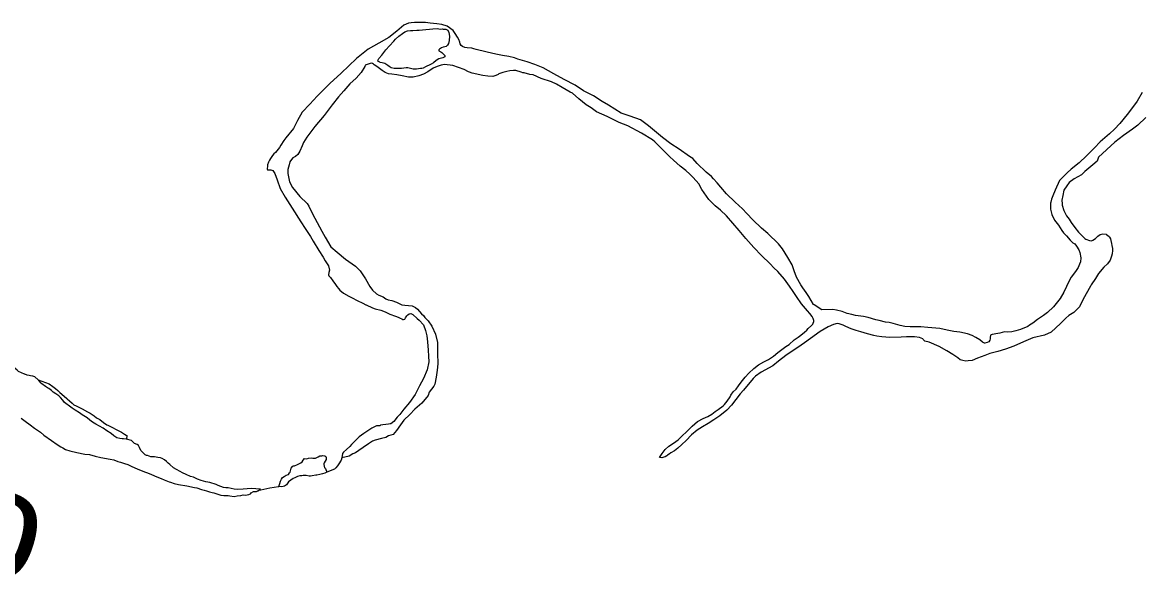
# Model space of a CAD drawing. Extents: x 31699 to 244310, y -8841 to 11474.
# Drawn here: x 144701.5 to 145055.5, y -3496.6 to -3319.5 of the extents above; entities that cross this region are included whole.
import ezdxf

# ---------------------------------------------------------------- set-up
doc = ezdxf.new("R2010")
doc.units = 0
doc.layers.add('R_Draft', color=7, linetype='Continuous')

msp = doc.modelspace()

# ---------------------------------------------------------------- linework, layer by layer
at = {"layer": 'R_Draft'}
for points in [[(144960.77, -3410.94), (144958.97, -3410.47), (144957.77, -3410.26), (144954.31, -3410.32), (144951.91, -3408.78), (144951.71, -3408.64), (144950.25, -3406.1), (144949.39, -3404.9), (144948.33, -3403.43), (144947.73, -3402.49), (144946.34, -3400.02), (144945.55, -3398.08), (144944.89, -3396.14), (144943.56, -3393.8), (144941.84, -3391.13), (144940.58, -3389.52), (144937.19, -3386.24), (144935.2, -3384.5), (144932.47, -3381.96), (144930.61, -3379.95), (144929.28, -3378.41), (144926.89, -3376.34), (144924.17, -3373.73), (144922.38, -3371.58), (144921.18, -3370.18), (144920.05, -3368.97), (144919.45, -3368.24), (144917.73, -3366.9), (144914.94, -3364.15), (144913.48, -3362.55), (144912.48, -3361.94), (144909.22, -3359.6), (144906.56, -3357.86), (144903.97, -3355.91), (144901.44, -3353.77), (144899.45, -3352.16), (144896.92, -3350.35), (144893.66, -3349.14), (144890.8, -3348.2), (144886.88, -3345.65), (144884.88, -3344.51), (144882.15, -3342.77), (144878.89, -3341.09), (144876.3, -3339.34), (144872.78, -3337.6), (144869.52, -3335.79), (144866.19, -3333.84), (144863.53, -3332.77), (144861.07, -3331.96), (144858.14, -3331.08), (144857.07, -3330.68), (144855.27, -3330.27), (144853.28, -3329.93), (144851.75, -3329.66), (144850.28, -3329.39), (144848.08, -3328.85), (144844.95, -3328.1), (144844.29, -3327.9), (144843.62, -3327.63), (144842.16, -3327.56), (144841.42, -3327.49), (144840.69, -3327.16), (144840.23, -3326.82), (144839.96, -3326.29), (144839.83, -3325.75), (144839.5, -3324.88), (144839.1, -3324.15), (144838.37, -3323.01), (144837.71, -3322.08), (144835.78, -3320.67), (144834.18, -3320.13), (144832.52, -3319.93), (144830.39, -3319.72), (144828.99, -3319.58), (144827.66, -3319.51), (144826.59, -3319.51), (144825.46, -3319.57), (144824.46, -3319.63), (144823.59, -3319.76), (144822.06, -3320.43), (144819.85, -3322.29), (144817.32, -3324.28), (144814.18, -3326.08), (144810.84, -3327.93), (144807.1, -3330.93), (144802.29, -3335.52), (144798.75, -3338.77), (144794.74, -3342.83), (144792.33, -3345.36), (144789.93, -3347.89), (144788.45, -3350.55), (144787.18, -3353.09), (144784.77, -3355.95), (144784.17, -3356.88), (144783.23, -3358.28), (144782.76, -3359.01), (144781.49, -3360.61), (144780.96, -3361.08), (144780.62, -3361.61), (144779.96, -3362.54), (144779.62, -3363.07)], [(144816.69, -3332.89), (144816.09, -3332.49), (144815.29, -3332.28), (144814.63, -3332.15), (144814.56, -3332.08), (144813.89, -3331.81), (144814.03, -3331.35), (144814.23, -3330.88), (144815.17, -3329.82), (144816.44, -3328.22), (144817.57, -3326.89), (144818.98, -3325.42), (144819.45, -3324.82), (144820.58, -3323.83), (144821.65, -3323.03), (144822.45, -3322.5), (144823.32, -3322.17), (144824.25, -3322.04), (144824.92, -3322.04), (144826.25, -3321.97), (144826.98, -3321.98), (144829.05, -3321.78), (144830.25, -3321.65), (144831.25, -3321.52), (144832.65, -3321.46), (144833.18, -3321.53), (144833.71, -3321.6), (144834.31, -3321.53), (144834.51, -3321.6), (144835.38, -3321.6), (144835.98, -3321.94), (144836.38, -3322.67), (144836.57, -3323.81), (144836.5, -3325.21), (144836.23, -3326.21), (144835.9, -3326.74), (144835.5, -3327.14), (144835.1, -3327.27), (144834.56, -3327.34), (144834.03, -3327.54), (144833.7, -3327.74), (144833.36, -3327.94), (144833.16, -3328.14), (144833.23, -3328.47), (144833.76, -3328.8), (144834.16, -3329.07), (144834.36, -3329.27), (144834.76, -3329.61), (144835.09, -3330.01), (144835.09, -3330.34), (144834.82, -3330.54), (144834.42, -3330.74), (144833.15, -3331.07), (144832.35, -3331.6), (144831.48, -3332.27), (144830.75, -3332.73), (144829.95, -3333.13), (144829.61, -3333.26), (144829.01, -3333.53), (144828.21, -3333.93), (144827.75, -3334.06), (144827.35, -3334.12), (144826.08, -3334.32), (144825.35, -3334.32), (144825.01, -3334.32), (144823.42, -3333.84)], [(144930.32, -3387.82), (144928.13, -3385.28), (144924.15, -3380.67), (144922.29, -3378.86), (144920.63, -3377.52), (144918.63, -3375.44), (144916.38, -3372.3), (144915.38, -3370.56), (144913.66, -3368.55), (144912.53, -3367.48), (144911.33, -3366.35), (144909.54, -3364.94), (144907.41, -3363.06), (144906.28, -3361.99), (144905.22, -3360.92), (144904.82, -3360.52), (144903.43, -3359.11), (144901.5, -3357.24), (144900.77, -3356.64), (144897.31, -3354.56), (144892.99, -3352.21), (144890.19, -3351.13), (144886.4, -3349.25), (144883, -3347.77), (144881.41, -3346.5), (144879.81, -3345.56), (144877.49, -3343.62), (144875.43, -3341.88), (144874.76, -3341.54), (144872.17, -3340.07), (144870.37, -3339.06), (144868.78, -3338.25), (144865.58, -3337.24), (144863.05, -3336.1), (144861.92, -3335.96), (144860.12, -3335.49), (144859.79, -3335.42), (144859.26, -3335.22), (144857.53, -3334.75), (144856.79, -3334.68), (144855.59, -3334.81), (144854.66, -3335.01), (144853.39, -3335.34), (144852.19, -3335.8), (144851.99, -3335.93), (144851.26, -3336.33), (144850.26, -3336.66), (144848.73, -3336.46), (144847.06, -3336.25), (144843.73, -3335.51), (144842.87, -3335.24), (144842.53, -3335.17), (144841.14, -3334.43), (144837.61, -3333.15), (144834.95, -3332.81), (144833.95, -3333.01), (144832.61, -3333.41), (144831.41, -3334), (144829.74, -3335.13), (144828.34, -3335.86), (144826.87, -3336.39), (144825.01, -3336.79), (144823.54, -3336.85), (144821.61, -3336.44), (144819.94, -3336.1), (144818.35, -3335.9), (144817.21, -3335.76), (144816.22, -3335.36), (144815.22, -3334.75), (144814.42, -3334.08), (144813.56, -3333.48), (144812.76, -3332.88), (144812.49, -3332.68), (144812.16, -3332.48), (144811.76, -3332.41), (144809.89, -3333.07), (144809.76, -3333.47), (144808.62, -3335.33), (144807.02, -3337.13), (144805.01, -3338.93), (144803.14, -3341.19), (144801.4, -3343.05), (144799.39, -3345.58), (144797.86, -3347.71), (144796.92, -3348.98), (144793.91, -3352.37), (144791.44, -3355.77), (144790.36, -3357.5), (144789.96, -3358.5), (144789.22, -3360.23), (144788.62, -3361.3), (144787.82, -3361.9), (144787.42, -3362.1), (144787.02, -3362.36), (144786.55, -3362.83), (144786.08, -3363.56), (144785.81, -3364.49), (144785.41, -3365.96), (144785.47, -3367.3), (144785.93, -3369.9), (144786.92, -3371.7)], [(144823.42, -3333.84), (144822.82, -3333.91), (144821.35, -3334.04), (144820.48, -3334.04), (144819.82, -3334.1), (144819.55, -3334.1), (144819.08, -3334.1), (144818.15, -3333.9), (144817.49, -3333.49), (144817.09, -3333.16), (144816.69, -3332.89)], [(145055.65, -3341.69), (145054.05, -3344.43), (145052.57, -3346.36), (145050.9, -3348.62), (145048.63, -3351.42), (145046.89, -3353.21), (145045.29, -3354.74), (145042.41, -3357.27), (145040.54, -3359.2), (145038.07, -3361.73), (145035.73, -3363.86), (145033.19, -3365.92), (145031.92, -3367.05), (145030.59, -3368.45), (145029.52, -3369.51), (145028.11, -3372.58), (145027.37, -3374.37), (145026.97, -3375.37), (145026.77, -3376.37), (145026.7, -3376.64), (145026.69, -3378.51), (145027.02, -3380.18), (145027.95, -3381.98), (145029.14, -3383.59), (145030.2, -3385.33), (145030.8, -3386.06), (145031.66, -3387), (145032.86, -3388.34), (145033.72, -3389.14), (145034.32, -3389.48), (145034.92, -3390.21), (145035.58, -3391.35), (145035.98, -3392.22), (145036.24, -3393.89), (145036.17, -3395.16), (145035.83, -3395.96), (145035.36, -3396.95), (145034.56, -3398.22), (145033.22, -3400.08), (145032.22, -3401.82), (145031.68, -3402.95), (145030.88, -3404.75), (145029.67, -3406.75), (145027.6, -3409.41), (145025.66, -3411.21), (145024.39, -3412.14), (145022.59, -3413.4), (145021.05, -3414.53), (145020.05, -3415.19), (145019.52, -3415.66), (145017.18, -3416.59), (145015.65, -3416.98), (145014.38, -3417.31), (145013.05, -3417.44), (145012.12, -3417.37), (145011.38, -3417.5), (145010.58, -3417.7), (145009.38, -3417.96), (145008.85, -3418.03), (145008.25, -3418.16), (145007.92, -3418.23), (145007.65, -3418.42), (145007.58, -3419.16), (145007.58, -3419.49), (145007.45, -3419.96), (145007.11, -3420.49), (145006.64, -3420.69), (145005.84, -3420.89), (145005.78, -3420.89), (145005.18, -3420.55), (145004.25, -3419.88), (145002.98, -3419.14), (145001.85, -3418.47), (145000.39, -3417.94), (144997.93, -3417.46), (144996.06, -3417.19), (144994, -3416.78), (144991.67, -3416.31), (144990.4, -3416.17), (144987.87, -3415.9), (144985.6, -3415.75), (144984.01, -3415.75), (144982.27, -3415.74), (144980.61, -3415.61), (144979.08, -3415.33), (144976.88, -3414.73), (144975.61, -3414.39), (144974.48, -3414.25), (144972.48, -3413.78), (144971.35, -3413.51), (144969.02, -3412.83), (144967.49, -3412.5), (144964.96, -3412.16), (144963.76, -3411.88), (144962.36, -3411.48), (144960.77, -3410.94)], [(145056.76, -3349.57), (145054.29, -3351.97), (145052.62, -3353.3), (145049.75, -3355.29), (145047.01, -3357.35), (145041.87, -3362.07), (145041.4, -3363.41), (145040.06, -3364.54), (145037.46, -3366.6), (145036.45, -3367.66), (145035.25, -3368.33), (145034.12, -3368.92), (145032.58, -3370.12), (145031.85, -3371.12), (145030.91, -3372.58), (145030.57, -3374.25), (145030.23, -3375.72), (145030.3, -3376.85), (145030.36, -3377.32), (145030.89, -3378.92), (145031.68, -3380.66), (145032.55, -3381.73), (145033.21, -3382.8), (145034.34, -3384.34), (145035.47, -3385.81), (145036.86, -3387.22), (145037.52, -3387.82), (145037.79, -3388.02), (145038.99, -3388.49), (145039.65, -3388.56), (145039.99, -3388.36), (145040.86, -3387.83), (145041.66, -3387.03), (145042.39, -3386.57), (145043.19, -3386.37), (145044.26, -3386.44), (145044.39, -3386.57), (145045.19, -3387.18), (145045.32, -3387.44), (145045.65, -3387.91), (145045.78, -3388.44), (145045.98, -3389.38), (145046.05, -3390.05), (145046.24, -3390.98), (145046.31, -3391.65), (145046.17, -3392.65), (145045.97, -3393.45), (145045.5, -3394.65), (145044.7, -3395.85), (145043.56, -3396.91), (145041.82, -3398.91), (145040.88, -3400.44), (145039.55, -3402.51), (145039.34, -3402.91), (145036.93, -3407.04), (145035.86, -3409.37), (145034.06, -3411.23), (145032.45, -3412.16), (145031.52, -3413.03), (145029.85, -3414.69), (145028.38, -3416.09), (145026.84, -3417.42), (145024.71, -3418.34), (145021.11, -3419.2), (145018.1, -3420.53), (145015.03, -3421.85), (145012.37, -3422.78), (145010.03, -3423.5), (145007.5, -3424.16), (145005.83, -3424.76), (145003.56, -3425.62), (145001.83, -3426.35), (145000.56, -3426.54), (144999.83, -3426.61), (144998.9, -3426.41), (144998.1, -3426.14), (144997.37, -3425.53), (144995.77, -3424.46), (144993.91, -3423.32), (144991.45, -3421.98), (144988.32, -3420.57), (144986.92, -3420.23), (144986.39, -3419.76), (144986.26, -3419.56), (144985.26, -3419.16), (144983.6, -3418.95), (144981.13, -3418.94), (144979.46, -3419.01), (144975.87, -3419.06), (144973.34, -3418.85), (144971.74, -3418.65), (144970.81, -3418.45), (144968.81, -3417.97), (144966.68, -3417.37), (144965.21, -3416.89), (144963.62, -3416.36), (144961.95, -3415.62)], [(144779.62, -3363.07), (144779.29, -3363.74), (144779.02, -3364.54), (144778.95, -3365.07), (144778.88, -3365.67), (144778.88, -3365.81), (144778.95, -3366.07), (144779.21, -3366.08), (144780.08, -3366.08), (144780.68, -3366.35), (144781.27, -3367.22), (144782.07, -3369.22), (144782.99, -3371.96), (144784.58, -3374.77), (144786.77, -3378.24), (144789.56, -3382.59), (144790.95, -3384.66), (144792.54, -3387.14), (144793.47, -3388.67), (144795.26, -3391.62), (144796.58, -3393.76), (144797.18, -3394.83), (144797.64, -3395.56), (144798.24, -3396.43), (144798.64, -3397.83), (144798.43, -3398.57), (144798.3, -3399.3), (144798.43, -3399.63), (144798.9, -3400.17), (144799.69, -3401.17), (144800.49, -3402.31), (144800.95, -3402.98), (144801.42, -3403.58), (144801.88, -3404.18), (144803.01, -3405.05), (144804.68, -3406.06), (144805.81, -3406.6), (144807.4, -3407.4), (144809.13, -3408.21), (144810.13, -3408.81), (144810.2, -3408.81), (144812.19, -3409.75), (144813.06, -3410.02), (144814.79, -3410.43), (144816.25, -3411.03), (144817.05, -3411.44), (144817.72, -3411.7), (144819.45, -3412.38), (144820.31, -3412.71), (144820.91, -3412.98), (144821.44, -3413.18), (144821.84, -3413.39), (144822.04, -3413.45), (144822.38, -3413.32), (144822.64, -3412.92), (144823.05, -3412.26), (144823.38, -3411.92), (144823.78, -3411.59), (144824.31, -3411.52), (144824.91, -3411.79), (144826.37, -3413.07), (144826.97, -3413.6), (144828.3, -3415.07), (144828.96, -3416.94), (144829.42, -3418.55), (144829.62, -3420.48), (144829.81, -3423.09), (144829.94, -3424.96), (144830, -3426.82), (144829.46, -3429.36), (144828.32, -3432.09), (144827.04, -3434.42), (144825.7, -3437.15), (144823.9, -3439.62), (144822.09, -3441.81), (144820.82, -3443.41), (144820.02, -3444.34), (144818.95, -3445.68), (144818.01, -3446.41), (144817.75, -3446.41), (144817.21, -3446.54), (144816.41, -3446.6), (144815.48, -3446.67), (144814.75, -3446.86), (144814.48, -3447), (144813.48, -3447.06), (144812.01, -3447.72), (144809.41, -3449.45), (144807.94, -3450.51), (144806.87, -3451.71), (144805.6, -3452.91), (144805.06, -3453.57), (144803.93, -3454.51), (144802.99, -3455.37), (144802.73, -3455.77), (144802.52, -3457.17), (144802.32, -3457.84)], [(144786.92, -3371.7), (144789.18, -3374.51), (144791.57, -3376.72), (144792.1, -3377.59), (144793.23, -3380.07), (144794.68, -3382.81), (144796.21, -3385.48), (144797.2, -3387.35), (144799.06, -3390.43), (144800.99, -3392.1), (144803.64, -3394.38), (144806.77, -3396.52), (144808.3, -3398.06), (144809.96, -3400.54), (144811.35, -3403.01), (144812.21, -3404.15), (144813.47, -3405.29), (144814.2, -3405.75), (144815.53, -3406.29), (144816.4, -3406.9), (144817.13, -3407.17), (144818.33, -3407.44), (144819.79, -3407.91), (144820.46, -3408.31), (144821.46, -3408.78), (144822.39, -3408.92), (144823.59, -3408.99), (144824.79, -3409.06), (144825.85, -3409.66), (144826.45, -3410.2), (144827.71, -3411.6), (144828.31, -3412.2), (144828.71, -3412.74), (144829.77, -3413.81), (144830.96, -3415.48), (144832.09, -3418.09), (144832.75, -3420.69), (144832.74, -3424.03), (144832.86, -3427.43), (144832.65, -3429.43), (144832.31, -3431.64), (144831.91, -3433.84), (144831.57, -3434.5), (144830.17, -3436.43), (144829.83, -3437.43), (144827.76, -3439.9), (144825.62, -3441.76), (144824.02, -3443.49), (144822.08, -3445.22), (144821.08, -3446.68), (144819.8, -3448.48), (144818.73, -3449.75), (144817.27, -3450.21), (144816.4, -3450.67), (144815, -3451.07), (144813.07, -3451.6), (144812.2, -3451.93), (144810.93, -3452.73), (144809.26, -3453.92), (144807.86, -3454.85), (144806.79, -3455.52), (144805.99, -3455.91), (144804.86, -3456.58), (144802.52, -3457.17)], [(144961.95, -3415.62), (144961.09, -3415.21), (144959.82, -3414.81), (144959.16, -3414.67), (144958.02, -3415), (144956.29, -3415.73), (144953.82, -3417.19), (144950.75, -3419.45), (144948.81, -3420.78), (144946.74, -3422.24), (144944.27, -3423.9), (144942.94, -3424.83), (144940.6, -3426.63), (144938.86, -3428.02), (144935.12, -3430.08), (144933.39, -3431.34), (144932.65, -3432.08), (144929.58, -3435.74), (144928.51, -3436.94), (144927.1, -3438.73), (144925.77, -3440.46), (144924.23, -3442.13), (144922.09, -3443.86), (144920.15, -3445.12), (144918.35, -3446.25), (144916.62, -3447.31), (144914.88, -3448.44), (144913.14, -3449.9), (144911.41, -3451.63), (144910, -3452.89), (144908.73, -3454.09), (144907.73, -3454.89), (144906.6, -3455.62), (144906, -3455.95), (144905.46, -3456.35), (144905.26, -3456.48), (144904.73, -3456.82), (144904.33, -3456.95), (144903.73, -3457.15), (144902.93, -3457.08), (144903.4, -3456.41), (144903.87, -3455.81), (144904.8, -3454.55), (144905.94, -3453.48), (144907.41, -3452.55), (144908.88, -3451.49), (144910.14, -3450.23), (144911.55, -3448.9), (144913.35, -3447.17), (144915.02, -3445.64), (144916.76, -3444.71), (144918.23, -3444.04), (144919.56, -3443.31), (144920.63, -3442.52), (144921.56, -3441.85), (144923.1, -3440.66), (144923.57, -3440.32), (144924.37, -3439.19), (144925.31, -3437.86), (144925.51, -3437.33), (144926.31, -3436.33), (144927.18, -3435.46), (144927.98, -3434.4), (144928.85, -3433.2), (144929.19, -3432.67), (144930.12, -3431.6), (144931.26, -3430.4), (144932.86, -3428.87), (144934.33, -3427.74), (144935.93, -3426.81), (144937.47, -3426.08), (144939.07, -3425.02), (144940.41, -3423.89), (144942.94, -3421.96), (144943.95, -3421.3), (144945.62, -3419.9), (144946.82, -3419.04), (144947.69, -3418.38), (144948.89, -3417.38), (144949.56, -3416.78), (144950.02, -3416.31), (144951.03, -3415.32), (144951.43, -3414.85), (144951.63, -3414.58), (144951.76, -3414.05), (144951.76, -3413.72), (144951.57, -3413.12), (144951.3, -3412.51), (144950.5, -3411.51), (144949.84, -3410.71), (144947.85, -3408.43), (144946.32, -3406.16), (144945.26, -3404.62), (144944.07, -3402.88), (144942.54, -3400.68), (144940.42, -3398.27), (144939.16, -3397.06), (144937.96, -3395.79), (144935.24, -3393.18), (144932.85, -3390.7), (144930.32, -3387.82)], [(144706.45, -3432.52), (144705.39, -3431.58), (144704.72, -3431.38), (144704.06, -3431.18), (144703.59, -3431.11), (144702.99, -3430.97), (144702.26, -3430.7), (144702.13, -3430.7), (144701.13, -3430.23), (144700.27, -3429.83), (144699.8, -3429.43), (144699.2, -3428.96), (144698.21, -3428.22), (144697.34, -3427.49), (144696.61, -3427.02), (144696.54, -3426.88), (144695.81, -3426.48), (144695.35, -3426.21), (144694.01, -3425.81), (144693.42, -3425.81), (144693.02, -3425.87), (144692.48, -3426.07)], [(144735.98, -3451.63), (144734.38, -3451.22), (144733.45, -3451.15), (144732.98, -3451.15), (144732.32, -3451.08), (144731.38, -3450.88), (144730.39, -3450.21), (144729.52, -3449.41), (144728.19, -3448.6), (144727.06, -3447.73), (144725.86, -3447.19), (144724.67, -3446.52), (144723.67, -3445.85), (144722.74, -3445.25), (144721.94, -3444.51), (144720.35, -3443.57), (144719.48, -3442.97), (144718.15, -3442.1), (144717.22, -3441.43), (144716.36, -3440.82), (144715.16, -3440.02), (144714.83, -3439.69), (144714.3, -3438.95), (144713.5, -3438.08), (144712.97, -3437.54), (144712.04, -3436.94), (144711.24, -3436.4), (144710.71, -3435.87), (144709.84, -3435.27), (144709.38, -3435), (144708.78, -3434.6), (144707.58, -3433.72), (144707.38, -3433.52), (144706.65, -3432.72), (144706.45, -3432.52)], [(144706.45, -3432.52), (144709.98, -3433.73), (144711.11, -3434.6), (144711.91, -3435.21), (144712.64, -3435.87), (144713.3, -3436.48), (144715.36, -3438.29), (144715.63, -3438.49), (144716.36, -3439.16), (144717.16, -3439.89), (144717.69, -3440.36), (144718.42, -3440.76), (144719.69, -3441.3), (144720.35, -3441.64), (144722.08, -3442.58), (144722.88, -3442.98), (144724.21, -3443.92), (144724.94, -3444.52), (144725.94, -3444.99), (144727.13, -3445.93), (144728.2, -3446.67), (144728.46, -3446.87), (144729.13, -3447.14), (144730.19, -3447.67), (144730.86, -3448.08), (144731.32, -3448.28), (144732.19, -3448.68), (144732.79, -3449.08), (144733.39, -3449.49), (144733.79, -3449.69), (144734.32, -3450.02), (144734.45, -3450.09), (144734.38, -3451.22)], [(144701.02, -3444.65), (144702.35, -3445.52), (144703.95, -3446.73), (144705.34, -3447.73), (144707.2, -3449.07), (144708.2, -3450.01), (144710.66, -3451.62), (144712.46, -3452.89), (144713.65, -3453.7), (144714.25, -3454.03), (144715.12, -3454.5), (144716.45, -3454.91), (144718.71, -3455.45), (144721.24, -3455.99), (144722.64, -3456.13), (144724.44, -3456.6), (144726.3, -3457.07), (144729.23, -3457.61), (144730.36, -3457.75), (144731.69, -3458.29), (144732.49, -3458.49), (144733.76, -3458.96), (144734.76, -3459.3), (144736.09, -3459.84), (144737.75, -3460.64), (144739.55, -3461.32), (144741.61, -3462.06), (144742.28, -3462.39), (144744.01, -3463.13), (144745.34, -3463.67), (144746.27, -3464.07), (144747.86, -3464.74), (144748.33, -3464.88), (144749.46, -3465.28), (144750.79, -3465.55), (144753.52, -3466.03), (144755.85, -3466.57), (144756.65, -3466.64), (144758.12, -3467.18), (144758.98, -3467.38), (144759.72, -3467.58), (144760.65, -3467.85), (144761.45, -3468.12), (144761.98, -3468.26), (144763.24, -3468.66), (144764.18, -3468.93), (144765.17, -3469.07), (144766.51, -3469.01), (144767.11, -3469.14), (144768.44, -3469.35), (144769.37, -3469.21), (144770.57, -3469.02), (144771.3, -3468.89), (144772.1, -3468.96), (144772.57, -3468.82), (144773.1, -3468.69), (144773.57, -3468.49), (144773.84, -3468.23), (144774.57, -3467.83), (144775.51, -3467.77), (144775.97, -3467.63), (144776.77, -3467.1)], [(144776.77, -3467.1), (144773.84, -3466.89), (144771.31, -3467.02), (144769.51, -3467.15), (144768.45, -3467.08), (144766.58, -3466.67), (144765.85, -3466.6), (144765.05, -3466.53), (144763.39, -3465.86), (144762.72, -3465.59), (144760.72, -3464.98), (144759.46, -3464.71), (144757.99, -3464.31), (144756.8, -3463.9), (144755.6, -3463.3), (144754.6, -3463.03), (144753.27, -3462.43), (144752.14, -3461.89), (144751.34, -3461.42), (144750.21, -3460.81), (144749.21, -3460.28), (144748.08, -3459.21), (144747.62, -3458.87), (144747.02, -3458.34), (144746.42, -3457.73), (144745.69, -3457.33), (144745.16, -3457.2), (144744.29, -3457.06), (144743.29, -3456.86), (144742.69, -3456.85), (144742.63, -3456.85), (144742.09, -3456.79), (144741.03, -3456.45), (144740.76, -3456.45), (144740.3, -3456.18), (144739.56, -3455.51), (144738.97, -3454.84), (144738.5, -3453.91), (144738.17, -3453.24), (144737.77, -3452.9), (144736.91, -3452.57), (144735.98, -3451.63)], [(144782.57, -3466.25), (144782.91, -3465.25), (144783.11, -3464.52), (144783.38, -3463.92), (144783.78, -3463.39), (144784.25, -3463.05), (144784.92, -3462.66), (144785.65, -3462.39), (144785.98, -3461.92), (144786.12, -3461.66), (144786.32, -3460.79), (144786.52, -3460.39), (144786.86, -3459.93), (144787.12, -3459.73), (144787.52, -3459.66), (144787.72, -3459.59), (144788.26, -3459.4), (144788.86, -3459.06), (144789.52, -3458.73), (144789.99, -3458.4), (144790.26, -3457.87), (144790.66, -3457.33), (144791.39, -3457.47), (144791.99, -3457.21), (144792.86, -3457.14), (144793.33, -3457.21), (144794.19, -3457.21), (144794.99, -3456.81), (144795.59, -3456.55), (144796.19, -3456.55), (144796.53, -3456.42), (144797.13, -3456.55), (144797.46, -3456.69), (144797.53, -3456.96), (144797.59, -3457.36), (144797.52, -3457.69), (144797.25, -3458.22), (144796.92, -3458.69), (144796.85, -3458.95), (144796.79, -3459.22), (144797.05, -3460.29), (144797.18, -3460.42), (144797.38, -3460.49), (144797.71, -3461.63)], [(144802.32, -3457.84), (144801.52, -3459.04), (144801.12, -3459.64), (144800.65, -3460.3), (144800.18, -3460.7), (144799.85, -3460.83), (144798.64, -3461.36)], [(144798.64, -3461.36), (144797.71, -3461.63), (144797.11, -3461.96), (144796.38, -3462.22), (144795.51, -3462.42), (144794.64, -3462.62), (144794.31, -3462.68), (144793.11, -3462.88), (144792.64, -3462.95), (144792.18, -3462.94), (144791.18, -3462.74), (144790.31, -3462.74), (144789.85, -3462.8), (144789.18, -3462.87), (144788.45, -3463.07), (144787.58, -3463.46), (144787.11, -3463.73), (144786.38, -3464.19), (144785.64, -3464.73), (144784.97, -3465.66), (144784.64, -3465.92), (144784.37, -3466.06), (144783.97, -3466.19), (144783.31, -3466.32), (144782.57, -3466.25), (144782.51, -3466.32)], [(144782.51, -3466.32), (144779.71, -3466.71), (144775.97, -3467.63)]]:
    msp.add_lwpolyline(points, dxfattribs=at)

# ---------------------------------------------------------------- texts
msp.add_text('Buffalo', height=35.2, rotation=343, dxfattribs=at).set_placement((144562.7, -3455.52))

doc.saveas('drawing.dxf')
